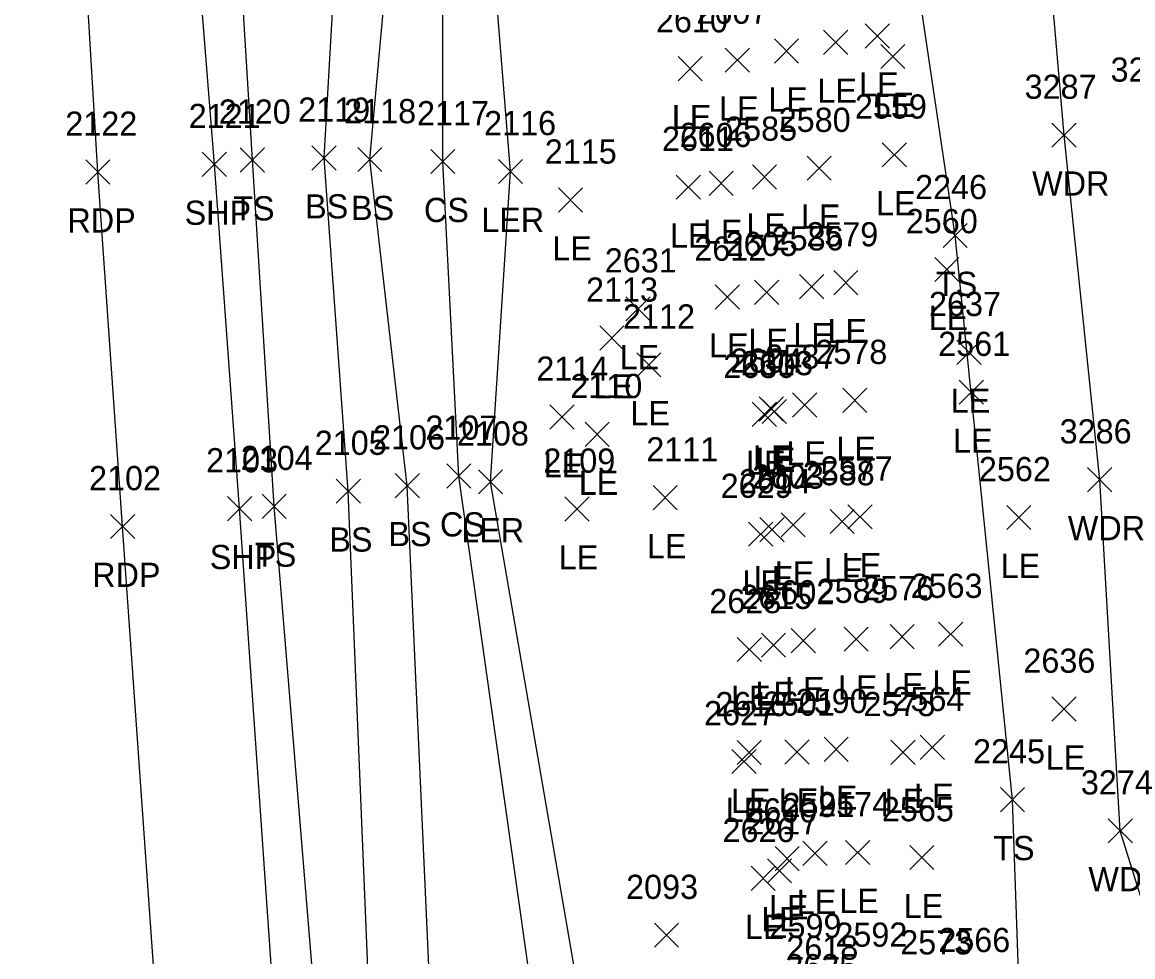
# Model space of a CAD drawing. Extents: x 1650221 to 1650634, y 244606 to 249996.
# Drawn here: x 1650384.9 to 1650476.7, y 245976.3 to 246053.5 of the extents above; entities that cross this region are included whole.
import ezdxf

# ---------------------------------------------------------------- set-up
doc = ezdxf.new("R2010")
doc.units = 0
for name, color, linetype in [('L_A', 7, 'Continuous'), ('L_I', 7, 'Continuous'), ('L_TIC', 7, 'Continuous'), ('LARO', 7, 'Continuous'), ('LAWA', 7, 'Continuous'), ('LELB', 7, 'Continuous'), ('P_A', 7, 'Continuous'), ('P_I', 7, 'Continuous'), ('P_TIC', 7, 'Continuous'), ('PET', 7, 'Continuous'), ('PSP', 7, 'Continuous')]:
    doc.layers.add(name, color=color, linetype=linetype)

msp = doc.modelspace()

# ---------------------------------------------------------------- linework, layer by layer
at = {"layer": 'L_TIC'}
for points in [[(1650451.114, 246050.876), (1650453.114, 246052.876)], [(1650453.114, 246050.876), (1650451.114, 246052.876)], [(1650454.557, 246051.398), (1650456.557, 246053.398)], [(1650456.557, 246051.398), (1650454.557, 246053.398)], [(1650447.053, 246050.147), (1650449.053, 246052.147)], [(1650449.053, 246050.147), (1650447.053, 246052.147)], [(1650442.987, 246049.401), (1650444.987, 246051.401)], [(1650444.987, 246049.401), (1650442.987, 246051.401)], [(1650455.842, 246049.7), (1650457.842, 246051.7)], [(1650457.842, 246049.7), (1650455.842, 246051.7)], [(1650439.085, 246048.696), (1650441.085, 246050.696)], [(1650441.085, 246048.696), (1650439.085, 246050.696)], [(1650469.996, 246043.201), (1650471.996, 246045.201)], [(1650471.996, 246043.201), (1650469.996, 246045.201)], [(1650402.9, 246041.148), (1650404.9, 246043.148)], [(1650404.9, 246041.148), (1650402.9, 246043.148)], [(1650408.818, 246041.312), (1650410.818, 246043.312)], [(1650410.818, 246041.312), (1650408.818, 246043.312)], [(1650412.61, 246041.182), (1650414.61, 246043.182)], [(1650414.61, 246041.182), (1650412.61, 246043.182)], [(1650418.637, 246041.015), (1650420.637, 246043.015)], [(1650420.637, 246041.015), (1650418.637, 246043.015)], [(1650455.974, 246041.567), (1650457.974, 246043.567)], [(1650457.974, 246041.567), (1650455.974, 246043.567)], [(1650424.235, 246040.195), (1650426.235, 246042.195)], [(1650426.235, 246040.195), (1650424.235, 246042.195)], [(1650449.752, 246040.465), (1650451.752, 246042.465)], [(1650451.752, 246040.465), (1650449.752, 246042.465)], [(1650438.931, 246038.897), (1650440.931, 246040.897)], [(1650440.931, 246038.897), (1650438.931, 246040.897)], [(1650441.651, 246039.218), (1650443.651, 246041.218)], [(1650443.651, 246039.218), (1650441.651, 246041.218)], [(1650445.237, 246039.738), (1650447.237, 246041.738)], [(1650447.237, 246039.738), (1650445.237, 246041.738)], [(1650429.195, 246037.843), (1650431.195, 246039.843)], [(1650431.195, 246037.843), (1650429.195, 246039.843)], [(1650460.997, 246034.907), (1650462.997, 246036.907)], [(1650462.997, 246034.907), (1650460.997, 246036.907)], [(1650460.31, 246032.088), (1650462.31, 246034.088)], [(1650462.31, 246032.088), (1650460.31, 246034.088)], [(1650449.138, 246030.669), (1650451.138, 246032.669)], [(1650451.138, 246030.669), (1650449.138, 246032.669)], [(1650451.954, 246031.003), (1650453.954, 246033.003)], [(1650453.954, 246031.003), (1650451.954, 246033.003)], [(1650442.168, 246029.818), (1650444.168, 246031.818)], [(1650444.168, 246029.818), (1650442.168, 246031.818)], [(1650445.407, 246030.21), (1650447.407, 246032.21)], [(1650447.407, 246030.21), (1650445.407, 246032.21)], [(1650434.768, 246028.843), (1650436.768, 246030.843)], [(1650436.768, 246028.843), (1650434.768, 246030.843)], [(1650432.608, 246026.43), (1650434.608, 246028.43)], [(1650434.608, 246026.43), (1650432.608, 246028.43)], [(1650462.141, 246025.242), (1650464.141, 246027.242)], [(1650464.141, 246025.242), (1650462.141, 246027.242)], [(1650435.666, 246024.209), (1650437.666, 246026.209)], [(1650437.666, 246024.209), (1650435.666, 246026.209)], [(1650462.334, 246021.945), (1650464.334, 246023.945)], [(1650464.334, 246021.945), (1650462.334, 246023.945)], [(1650445.801, 246020.56), (1650447.801, 246022.56)], [(1650447.801, 246020.56), (1650445.801, 246022.56)], [(1650448.556, 246020.888), (1650450.556, 246022.888)], [(1650450.556, 246020.888), (1650448.556, 246022.888)], [(1650452.695, 246021.281), (1650454.695, 246023.281)], [(1650454.695, 246021.281), (1650452.695, 246023.281)], [(1650428.497, 246019.896), (1650430.497, 246021.896)], [(1650430.497, 246019.896), (1650428.497, 246021.896)], [(1650445.221, 246020.123), (1650447.221, 246022.123)], [(1650447.221, 246020.123), (1650445.221, 246022.123)], [(1650446.038, 246020.352), (1650448.038, 246022.352)], [(1650448.038, 246020.352), (1650446.038, 246022.352)], [(1650431.396, 246018.462), (1650433.396, 246020.462)], [(1650433.396, 246018.462), (1650431.396, 246020.462)], [(1650415.699, 246014.219), (1650417.699, 246016.219)], [(1650417.699, 246014.219), (1650415.699, 246016.219)], [(1650419.965, 246015.018), (1650421.965, 246017.018)], [(1650421.965, 246015.018), (1650419.965, 246017.018)], [(1650422.576, 246014.539), (1650424.576, 246016.539)], [(1650424.576, 246014.539), (1650422.576, 246016.539)], [(1650472.947, 246014.709), (1650474.947, 246016.709)], [(1650474.947, 246014.709), (1650472.947, 246016.709)], [(1650410.821, 246013.765), (1650412.821, 246015.765)], [(1650412.821, 246013.765), (1650410.821, 246015.765)], [(1650437.02, 246013.224), (1650439.02, 246015.224)], [(1650439.02, 246013.224), (1650437.02, 246015.224)], [(1650404.703, 246012.514), (1650406.703, 246014.514)], [(1650406.703, 246012.514), (1650404.703, 246014.514)], [(1650429.726, 246012.293), (1650431.726, 246014.293)], [(1650431.726, 246012.293), (1650429.726, 246014.293)], [(1650453.129, 246011.644), (1650455.129, 246013.644)], [(1650455.129, 246011.644), (1650453.129, 246013.644)], [(1650466.264, 246011.591), (1650468.264, 246013.591)], [(1650468.264, 246011.591), (1650466.264, 246013.591)], [(1650445.86, 246010.587), (1650447.86, 246012.587)], [(1650447.86, 246010.587), (1650445.86, 246012.587)], [(1650447.598, 246010.977), (1650449.598, 246012.977)], [(1650449.598, 246010.977), (1650447.598, 246012.977)], [(1650451.654, 246011.252), (1650453.654, 246013.252)], [(1650453.654, 246011.252), (1650451.654, 246013.252)], [(1650444.923, 246010.21), (1650446.923, 246012.21)], [(1650446.923, 246010.21), (1650444.923, 246012.21)], [(1650448.439, 246001.408), (1650450.439, 246003.408)], [(1650450.439, 246001.408), (1650448.439, 246003.408)], [(1650452.812, 246001.529), (1650454.812, 246003.529)], [(1650454.812, 246001.529), (1650452.812, 246003.529)], [(1650456.619, 246001.741), (1650458.619, 246003.741)], [(1650458.619, 246001.741), (1650456.619, 246003.741)], [(1650460.617, 246001.942), (1650462.617, 246003.942)], [(1650462.617, 246001.942), (1650460.617, 246003.942)], [(1650443.98, 246000.678), (1650445.98, 246002.678)], [(1650445.98, 246000.678), (1650443.98, 246002.678)], [(1650445.976, 246001.028), (1650447.976, 246003.028)], [(1650447.976, 246001.028), (1650445.976, 246003.028)], [(1650469.996, 245995.753), (1650471.996, 245997.753)], [(1650471.996, 245995.753), (1650469.996, 245997.753)], [(1650443.967, 245992.164), (1650445.967, 245994.164)], [(1650445.967, 245992.164), (1650443.967, 245994.164)], [(1650447.917, 245992.204), (1650449.917, 245994.204)], [(1650449.917, 245992.204), (1650447.917, 245994.204)], [(1650451.156, 245992.422), (1650453.156, 245994.422)], [(1650453.156, 245992.422), (1650451.156, 245994.422)], [(1650456.676, 245992.167), (1650458.676, 245994.167)], [(1650458.676, 245992.167), (1650456.676, 245994.167)], [(1650459.113, 245992.583), (1650461.113, 245994.583)], [(1650461.113, 245992.583), (1650459.113, 245994.583)], [(1650443.541, 245991.413), (1650445.541, 245993.413)], [(1650445.541, 245991.413), (1650443.541, 245993.413)], [(1650465.732, 245988.258), (1650467.732, 245990.258)], [(1650467.732, 245988.258), (1650465.732, 245990.258)], [(1650474.645, 245985.689), (1650476.645, 245987.689)], [(1650476.645, 245985.689), (1650474.645, 245987.689)], [(1650449.414, 245983.817), (1650451.414, 245985.817)], [(1650451.414, 245983.817), (1650449.414, 245985.817)], [(1650452.928, 245983.894), (1650454.928, 245985.894)], [(1650454.928, 245983.894), (1650452.928, 245985.894)], [(1650447.111, 245983.376), (1650449.111, 245985.376)], [(1650449.111, 245983.376), (1650447.111, 245985.376)], [(1650458.245, 245983.475), (1650460.245, 245985.475)], [(1650460.245, 245983.475), (1650458.245, 245985.475)], [(1650446.471, 245982.383), (1650448.471, 245984.383)], [(1650448.471, 245982.383), (1650446.471, 245984.383)], [(1650445.125, 245981.754), (1650447.125, 245983.754)], [(1650447.125, 245981.754), (1650445.125, 245983.754)], [(1650437.13, 245977.054), (1650439.13, 245979.054)], [(1650439.13, 245977.054), (1650437.13, 245979.054)]]:
    msp.add_lwpolyline(points, dxfattribs=at)
at = {"layer": 'LARO'}
msp.add_lwpolyline([(1650458.351, 245631.93), (1650449.504, 245684.326), (1650450.495, 245714.604), (1650445.163, 245758.174), (1650441.43, 245763.318), (1650445.691, 245790.789), (1650445.259, 245833.565), (1650436.072, 245846.145), (1650437.664, 245854.857), (1650443.78, 245871.9), (1650444.436, 245931.496), (1650440.464, 245954.233), (1650431.438, 245970.003), (1650423.576, 246015.539), (1650425.235, 246041.195), (1650422.728, 246072.324), (1650429.423, 246092.952), (1650425.132, 246098.356), (1650427.506, 246149.078), (1650414.343, 246173.263), (1650408.62, 246217.57), (1650415.017, 246258.551)], dxfattribs=at)
at = {"layer": 'LAWA'}
msp.add_lwpolyline([(1650483.506, 245961.471), (1650475.645, 245986.689), (1650473.947, 246015.709), (1650470.996, 246044.201), (1650469.072, 246066.542), (1650472.068, 246095.652), (1650474.903, 246124.519), (1650465.874, 246151.643), (1650463.487, 246169.043), (1650462.419, 246192.613), (1650462.694, 246202.486), (1650464.837, 246226.502), (1650467.45, 246241.248), (1650457.439, 246253.738)], dxfattribs=at)
at = {"layer": 'LELB'}
for points in [[(1650490.897, 245637.991), (1650484.147, 245671.673), (1650476.863, 245685.264), (1650481.343, 245732.022), (1650469.963, 245747.747), (1650469.909, 245798.43), (1650476.133, 245853.709), (1650478.543, 245903.037), (1650467.895, 245956.036), (1650466.732, 245989.258), (1650461.997, 246035.907), (1650455.878, 246077.164), (1650453.103, 246125.912), (1650454.427, 246141.055), (1650448.02, 246165.285), (1650445.175, 246217.398), (1650445.531, 246269.295)], [(1650438.583, 245683.7), (1650437.216, 245716.147), (1650434.989, 245762.368), (1650435.617, 245791.449), (1650430.688, 245841.825), (1650429.64, 245875.078), (1650426.153, 245928.206), (1650418.701, 245970.613), (1650416.699, 246015.219), (1650413.61, 246042.182), (1650416.512, 246074.201), (1650416.402, 246101.528), (1650414.29, 246149.926), (1650404.833, 246174.668), (1650402.25, 246216.694), (1650398.468, 246258.758)], [(1650434.287, 245631.651), (1650429.679, 245683.37), (1650427.7, 245716.211), (1650423.737, 245761.411), (1650422.945, 245791.623), (1650419.788, 245841.038), (1650417.748, 245874.985), (1650413.207, 245925.882), (1650409.303, 245969.616), (1650405.703, 246013.514), (1650403.9, 246042.148), (1650401.961, 246074.172), (1650399.903, 246101.695), (1650397.072, 246143.432), (1650394.377, 246175.594), (1650393.271, 246215.062), (1650388.589, 246258.034)], [(1650442.322, 245632.051), (1650435.429, 245684.425), (1650431.919, 245716.003), (1650428.741, 245761.443), (1650429.827, 245791.581), (1650424.827, 245840.768), (1650421.853, 245874.713), (1650419.56, 245927.21), (1650413.673, 245970.026), (1650411.821, 246014.765), (1650409.818, 246042.312), (1650411.581, 246073.193), (1650407.916, 246101.417), (1650409.975, 246148.815), (1650401.746, 246175.353), (1650398.424, 246215.354), (1650393.502, 246258.252)], [(1650450.462, 245632.254), (1650446.794, 245683.077), (1650444.968, 245714.813), (1650439.754, 245763.702), (1650441.247, 245791.527), (1650434.825, 245844.514), (1650438.485, 245872.14), (1650441.087, 245931.175), (1650427.554, 245969.423), (1650420.965, 246016.018), (1650419.637, 246042.015), (1650419.673, 246073.519), (1650422.044, 246099.416), (1650421.428, 246149.379), (1650410.206, 246173.05), (1650406.656, 246218.25), (1650409.738, 246258.013)]]:
    msp.add_lwpolyline(points, dxfattribs=at)
at = {"layer": 'P_TIC'}
for points in [[(1650399.757, 246040.785), (1650401.757, 246042.785)], [(1650401.757, 246040.785), (1650399.757, 246042.785)], [(1650390.121, 246040.148), (1650392.121, 246042.148)], [(1650392.121, 246040.148), (1650390.121, 246042.148)], [(1650401.84, 246012.322), (1650403.84, 246014.322)], [(1650403.84, 246012.322), (1650401.84, 246014.322)], [(1650392.167, 246010.847), (1650394.167, 246012.847)], [(1650394.167, 246010.847), (1650392.167, 246012.847)]]:
    msp.add_lwpolyline(points, dxfattribs=at)
at = {"layer": 'PET'}
msp.add_lwpolyline([(1650421.181, 245630.653), (1650417.911, 245681.781), (1650415.194, 245715.716), (1650411.644, 245760.213), (1650409.56, 245790.153), (1650405.955, 245839.71), (1650403.344, 245877.001), (1650399.576, 245923.323), (1650396.218, 245968.531), (1650393.167, 246011.847), (1650391.121, 246041.148), (1650389.172, 246073.947), (1650387.342, 246101.094), (1650384.18, 246142.539), (1650381.858, 246175.149), (1650378.627, 246214.911), (1650375.804, 246256.561)], dxfattribs=at)
at = {"layer": 'PSP'}
msp.add_lwpolyline([(1650430.245, 245631.195), (1650426.212, 245683.008), (1650424.031, 245715.851), (1650420.575, 245760.812), (1650418.536, 245792.05), (1650414.923, 245840.836), (1650412.563, 245876.113), (1650408.949, 245925.602), (1650405.846, 245970.072), (1650402.84, 246013.322), (1650400.757, 246041.785), (1650398.212, 246073.878), (1650396.249, 246101.835), (1650393.23, 246143.038), (1650390.863, 246175.906), (1650388.25, 246215.072), (1650385.023, 246257.594)], dxfattribs=at)

# ---------------------------------------------------------------- texts
at = {"layer": 'L_A'}
for s, p in [('LE', (1650454.046, 246047.398)), ('LE', (1650450.602, 246046.876)), ('LE', (1650442.475, 246045.401)), ('LE', (1650446.541, 246046.147)), ('LE', (1650455.33, 246045.7)), ('LE', (1650438.573, 246044.696)), ('WDR', (1650468.358, 246039.201)), ('TS', (1650402.31, 246037.148)), ('BS', (1650408.259, 246037.312)), ('BS', (1650412.051, 246037.182)), ('LE', (1650455.462, 246037.567)), ('CS', (1650418.078, 246037.015)), ('LER', (1650422.818, 246036.195)), ('LE', (1650449.241, 246036.465)), ('LE', (1650444.725, 246035.738)), ('LE', (1650438.419, 246034.897)), ('LE', (1650441.139, 246035.218)), ('LE', (1650428.683, 246033.843)), ('TS', (1650460.406, 246030.907)), ('LE', (1650459.798, 246028.088)), ('LE', (1650451.442, 246027.003)), ('LE', (1650444.896, 246026.21)), ('LE', (1650448.626, 246026.669)), ('LE', (1650441.656, 246025.818)), ('LE', (1650434.256, 246024.843)), ('LE', (1650432.096, 246022.43)), ('LE', (1650461.63, 246021.242)), ('LE', (1650435.154, 246020.209)), ('LE', (1650461.822, 246017.945)), ('LE', (1650448.044, 246016.888)), ('LE', (1650452.184, 246017.281)), ('LE', (1650444.709, 246016.123)), ('LE', (1650445.289, 246016.56)), ('LE', (1650445.526, 246016.352)), ('LE', (1650427.985, 246015.896)), ('LE', (1650430.884, 246014.462)), ('CS', (1650419.406, 246011.018)), ('LER', (1650421.159, 246010.539)), ('WDR', (1650471.309, 246010.709)), ('BS', (1650410.261, 246009.765)), ('BS', (1650415.14, 246010.219)), ('LE', (1650436.508, 246009.224)), ('TS', (1650404.113, 246008.514)), ('LE', (1650429.215, 246008.293)), ('LE', (1650447.086, 246006.977)), ('LE', (1650451.142, 246007.252)), ('LE', (1650452.617, 246007.644)), ('LE', (1650465.753, 246007.591)), ('LE', (1650444.411, 246006.21)), ('LE', (1650445.348, 246006.587)), ('LE', (1650456.107, 245997.741)), ('LE', (1650460.106, 245997.942)), ('LE', (1650443.468, 245996.678)), ('LE', (1650445.465, 245997.028)), ('LE', (1650447.927, 245997.408)), ('LE', (1650452.3, 245997.529)), ('LE', (1650469.484, 245991.753)), ('LE', (1650450.644, 245988.422)), ('LE', (1650458.601, 245988.583)), ('LE', (1650443.455, 245988.164)), ('LE', (1650447.405, 245988.204)), ('LE', (1650456.164, 245988.167)), ('LE', (1650443.029, 245987.413)), ('TS', (1650465.141, 245984.258)), ('WDR', (1650473.007, 245981.689)), ('LE', (1650446.6, 245979.376)), ('LE', (1650448.903, 245979.817)), ('LE', (1650452.416, 245979.894)), ('LE', (1650457.733, 245979.475)), ('LE', (1650445.959, 245978.383)), ('LE', (1650444.613, 245977.754))]:
    msp.add_text(s, height=2, dxfattribs=at).set_placement(p)
at = {"layer": 'L_I'}
for s, p in [('2610', (1650437.258, 246052.696)), ('2607', (1650440.601, 246053.401)), ('3288', (1650474.844, 246048.617)), ('3287', (1650467.736, 246047.201)), ('2119', (1650407.684, 246045.312)), ('2559', (1650453.706, 246045.567)), ('2120', (1650401.121, 246045.148)), ('2118', (1650411.484, 246045.182)), ('2117', (1650417.511, 246045.015)), ('2580', (1650447.406, 246044.465)), ('2116', (1650423.054, 246044.195)), ('2585', (1650442.977, 246043.738)), ('2611', (1650437.758, 246042.897)), ('2606', (1650439.21, 246043.218)), ('2115', (1650428.069, 246041.843)), ('2246', (1650458.682, 246038.907)), ('2560', (1650457.916, 246036.088)), ('2586', (1650446.823, 246034.669)), ('2579', (1650449.686, 246035.003)), ('2612', (1650440.428, 246033.818)), ('2605', (1650443.022, 246034.21)), ('2631', (1650433.028, 246032.843)), ('2113', (1650431.482, 246030.43)), ('2637', (1650459.834, 246029.242)), ('2112', (1650434.54, 246028.209)), ('2578', (1650450.436, 246025.281)), ('2561', (1650460.593, 246025.945)), ('2604', (1650443.415, 246024.56)), ('2613', (1650444.298, 246024.352)), ('2587', (1650446.296, 246024.888)), ('2114', (1650427.371, 246023.896)), ('2630', (1650442.827, 246024.123)), ('2110', (1650430.183, 246022.462)), ('2107', (1650418.193, 246019.018)), ('3286', (1650470.632, 246018.709)), ('2105', (1650409.049, 246017.765)), ('2106', (1650413.872, 246018.219)), ('2108', (1650420.804, 246018.539)), ('2111', (1650436.461, 246017.224)), ('2104', (1650402.932, 246016.514)), ('2109', (1650427.947, 246016.293)), ('2588', (1650449.394, 246015.252)), ('2577', (1650450.869, 246015.644)), ('2562', (1650463.957, 246015.591)), ('2629', (1650442.608, 246014.21)), ('2614', (1650444.12, 246014.587)), ('2603', (1650445.212, 246014.977)), ('2563', (1650458.31, 246005.942)), ('2615', (1650444.236, 246005.028)), ('2602', (1650446.053, 246005.408)), ('2589', (1650450.544, 246005.529)), ('2576', (1650454.304, 246005.741)), ('2628', (1650441.673, 246004.678)), ('2636', (1650467.634, 245999.753)), ('2616', (1650442.172, 245996.164)), ('2601', (1650446.098, 245996.204)), ('2590', (1650448.809, 245996.422)), ('2575', (1650454.416, 245996.167)), ('2564', (1650456.806, 245996.583)), ('2627', (1650441.234, 245995.413)), ('2245', (1650463.472, 245992.258)), ('3274', (1650472.385, 245989.689)), ('2591', (1650447.722, 245987.817)), ('2574', (1650450.668, 245987.894)), ('2565', (1650455.937, 245987.475)), ('2600', (1650444.639, 245987.376)), ('2626', (1650442.763, 245985.754)), ('2617', (1650444.731, 245986.383)), ('2093', (1650434.791, 245981.054)), ('2599', (1650446.647, 245977.831)), ('2592', (1650452.091, 245977.101)), ('2573', (1650457.453, 245976.466)), ('2566', (1650460.6, 245976.659)), ('2618', (1650448.039, 245976.026)), ('2625', (1650447.956, 245974.498))]:
    msp.add_text(s, height=2, dxfattribs=at).set_placement(p)
at = {"layer": 'P_A'}
for s, p in [('RDP', (1650388.609, 246036.148)), ('SHP', (1650398.292, 246036.785)), ('SHP', (1650400.375, 246008.322)), ('RDP', (1650390.655, 246006.847))]:
    msp.add_text(s, height=2, dxfattribs=at).set_placement(p)
at = {"layer": 'P_I'}
for s, p in [('2121', (1650398.631, 246044.785)), ('2122', (1650388.428, 246044.148)), ('2103', (1650400.068, 246016.322)), ('2102', (1650390.395, 246014.847))]:
    msp.add_text(s, height=2, dxfattribs=at).set_placement(p)

doc.saveas('drawing.dxf')
